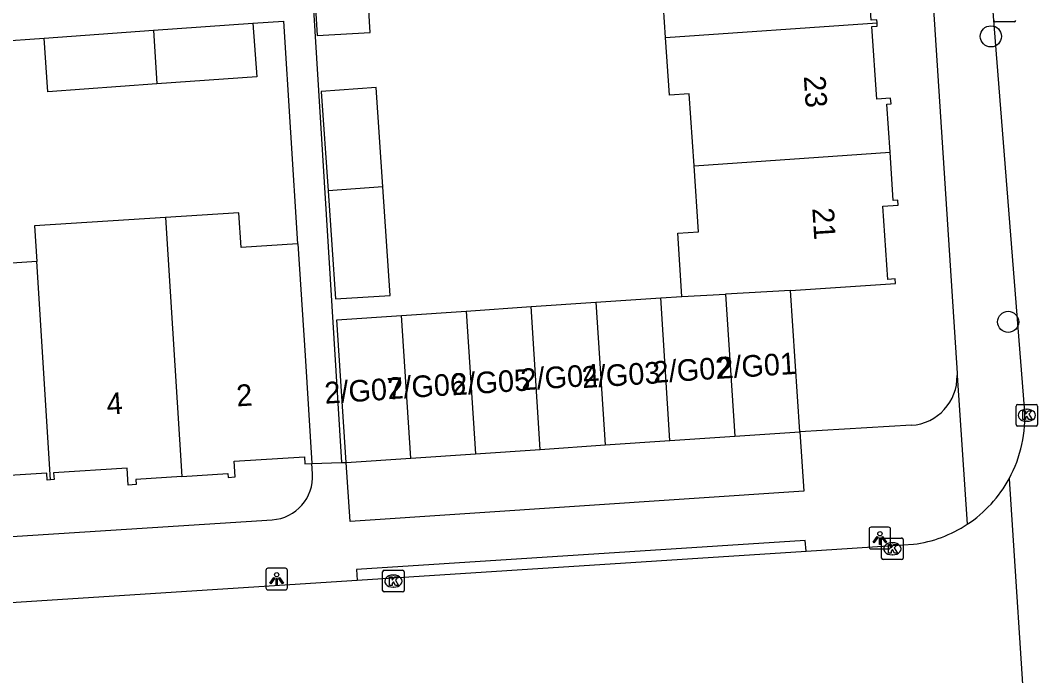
# Model space of a CAD drawing. Extents: x 159689 to 160786, y 387323 to 388339.
# Drawn here: x 160306.15 to 160353.22, y 387954.71 to 387985.01 of the extents above; entities that cross this region are included whole.
import ezdxf

# ---------------------------------------------------------------- set-up
doc = ezdxf.new("R2010")
doc.units = 0
for name, color, linetype in [('IMGEO_Boom', 7, 'Continuous'), ('IMGEO_Kolk', 7, 'Continuous'), ('IMGEO_Lichtpunt', 7, 'Continuous'), ('IMGEO_Pand', 7, 'Continuous'), ('IMGEO_Pand_nummerreeks', 7, 'Continuous'), ('IMGEO_Rijbaan_lokaal_open', 7, 'Continuous'), ('IMGEO_Voetpad_open', 7, 'Continuous')]:
    doc.layers.add(name, color=color, linetype=linetype)

msp = doc.modelspace()

# ---------------------------------------------------------------- linework, layer by layer
at = {"layer": 'IMGEO_Boom'}
for centre in [(160351.055, 387984.27), (160351.853, 387971.069)]:
    msp.add_circle(centre, 0.489, dxfattribs=at)
at = {"layer": 'IMGEO_Kolk'}
for p, q in [((160352.129, 387984.938), (160351.277, 387984.938)), ((160352.217, 387966.324), (160352.217, 387967.176)), ((160352.292, 387967.25), (160353.144, 387967.25)), ((160352.705, 387967.03), (160352.73, 387967.03)), ((160353.218, 387967.176), (160353.218, 387966.324)), ((160352.728, 387966.47), (160352.703, 387966.47)), ((160353.144, 387966.25), (160352.292, 387966.25)), ((160345.994, 387960.149), (160345.994, 387961.001)), ((160346.069, 387961.075), (160346.921, 387961.075)), ((160346.482, 387960.855), (160346.507, 387960.855)), ((160346.995, 387961.001), (160346.995, 387960.149)), ((160346.921, 387960.075), (160346.069, 387960.075)), ((160346.505, 387960.295), (160346.48, 387960.295)), ((160322.906, 387958.655), (160322.906, 387959.507)), ((160322.981, 387959.581), (160323.833, 387959.581)), ((160323.907, 387959.507), (160323.907, 387958.655)), ((160323.394, 387959.361), (160323.419, 387959.361)), ((160323.833, 387958.581), (160322.981, 387958.581)), ((160323.417, 387958.801), (160323.392, 387958.801))]:
    msp.add_line(p, q, dxfattribs=at)
for points in [[(160352.129, 387984.938), (160351.277, 387984.938)], [(160352.217, 387966.324), (160352.217, 387967.176)], [(160352.292, 387967.25), (160353.144, 387967.25)], [(160352.538, 387966.95), (160352.661, 387966.95), (160352.661, 387966.799), (160352.791, 387966.95), (160352.955, 387966.95), (160352.809, 387966.799), (160352.962, 387966.55), (160352.81, 387966.55), (160352.725, 387966.714), (160352.661, 387966.647), (160352.661, 387966.55), (160352.538, 387966.55), (160352.538, 387966.95)], [(160353.218, 387967.176), (160353.218, 387966.324)], [(160353.144, 387966.25), (160352.292, 387966.25)], [(160345.994, 387960.149), (160345.994, 387961.001)], [(160346.069, 387961.075), (160346.921, 387961.075)], [(160346.995, 387961.001), (160346.995, 387960.149)], [(160346.315, 387960.775), (160346.438, 387960.775), (160346.438, 387960.624), (160346.568, 387960.775), (160346.732, 387960.775), (160346.586, 387960.624), (160346.739, 387960.375), (160346.587, 387960.375), (160346.502, 387960.539), (160346.438, 387960.472), (160346.438, 387960.375), (160346.315, 387960.375), (160346.315, 387960.775)], [(160346.921, 387960.075), (160346.069, 387960.075)], [(160322.906, 387958.655), (160322.906, 387959.507)], [(160322.981, 387959.581), (160323.833, 387959.581)], [(160323.907, 387959.507), (160323.907, 387958.655)], [(160323.227, 387959.281), (160323.35, 387959.281), (160323.35, 387959.13), (160323.48, 387959.281), (160323.644, 387959.281), (160323.498, 387959.13), (160323.651, 387958.881), (160323.499, 387958.881), (160323.414, 387959.045), (160323.35, 387958.978), (160323.35, 387958.881), (160323.227, 387958.881), (160323.227, 387959.281)], [(160323.833, 387958.581), (160322.981, 387958.581)]]:
    msp.add_lwpolyline(points, dxfattribs=at)
for centre, start, end in [((160351.279, 387985.014), 181.552, 268.448), ((160351.279, 387985.014), 181.552, 268.448), ((160352.127, 387985.014), 271.552, 358.448), ((160352.127, 387985.014), 271.552, 358.448), ((160352.294, 387967.174), 91.552, 178.448), ((160352.294, 387967.174), 91.552, 178.448), ((160353.142, 387967.174), 1.552, 88.448), ((160353.142, 387967.174), 1.552, 88.448), ((160352.294, 387966.326), 181.552, 268.448), ((160352.294, 387966.326), 181.552, 268.448), ((160353.142, 387966.326), 271.552, 358.448), ((160353.142, 387966.326), 271.552, 358.448), ((160346.071, 387960.999), 91.552, 178.448), ((160346.071, 387960.999), 91.552, 178.448), ((160346.919, 387960.999), 1.552, 88.448), ((160346.919, 387960.999), 1.552, 88.448), ((160346.071, 387960.151), 181.552, 268.448), ((160346.071, 387960.151), 181.552, 268.448), ((160346.919, 387960.151), 271.552, 358.448), ((160346.919, 387960.151), 271.552, 358.448), ((160322.983, 387959.505), 91.552, 178.448), ((160322.983, 387959.505), 91.552, 178.448), ((160323.831, 387959.505), 1.552, 88.448), ((160323.831, 387959.505), 1.552, 88.448), ((160322.983, 387958.657), 181.552, 268.448), ((160322.983, 387958.657), 181.552, 268.448), ((160323.831, 387958.657), 271.552, 358.448), ((160323.831, 387958.657), 271.552, 358.448)]:
    msp.add_arc(centre, 0.0765, start, end, dxfattribs=at)
for centre, major_axis, ratio, start_param, end_param in [((160352.704, 387966.75), (-0.387, 0.002), 0.722429, 4.712389, 7.853982), ((160352.729, 387966.75), (-0.39, 0.002), 0.717154, 1.570796, 4.712389), ((160346.481, 387960.575), (-0.387, 0.002), 0.722429, 4.712389, 7.853982), ((160346.506, 387960.575), (-0.39, 0.002), 0.717154, 1.570796, 4.712389), ((160323.393, 387959.081), (-0.387, 0.002), 0.722429, 4.712389, 7.853982), ((160323.418, 387959.081), (-0.39, 0.002), 0.717154, 1.570796, 4.712389)]:
    msp.add_ellipse(centre, major_axis=major_axis, ratio=ratio, start_param=start_param, end_param=end_param, dxfattribs=at)
at = {"layer": 'IMGEO_Lichtpunt'}
for p, q in [((160345.418, 387961.474), (160345.418, 387960.667)), ((160345.418, 387961.474), (160345.418, 387960.667)), ((160346.32, 387961.569), (160345.512, 387961.569)), ((160346.32, 387961.569), (160345.512, 387961.569)), ((160346.414, 387960.667), (160346.414, 387961.474)), ((160346.414, 387960.667), (160346.414, 387961.474)), ((160345.512, 387960.573), (160346.32, 387960.573)), ((160345.512, 387960.573), (160346.32, 387960.573)), ((160317.507, 387959.579), (160317.507, 387958.772)), ((160317.507, 387959.579), (160317.507, 387958.772)), ((160318.409, 387959.674), (160317.601, 387959.674)), ((160318.409, 387959.674), (160317.601, 387959.674)), ((160318.503, 387958.772), (160318.503, 387959.579)), ((160318.503, 387958.772), (160318.503, 387959.579)), ((160317.601, 387958.678), (160318.409, 387958.678)), ((160317.601, 387958.678), (160318.409, 387958.678))]:
    msp.add_line(p, q, dxfattribs=at)
for points in [[(160345.792, 387961.138), (160345.831, 387961.11), (160345.643, 387960.848), (160345.605, 387960.875), (160345.792, 387961.138)], [(160345.894, 387961.09), (160345.941, 387961.09), (160345.941, 387960.768), (160345.894, 387960.768), (160345.894, 387961.09)], [(160346.004, 387961.11), (160346.042, 387961.137), (160346.229, 387960.875), (160346.19, 387960.847), (160346.004, 387961.11)], [(160317.881, 387959.243), (160317.92, 387959.215), (160317.732, 387958.953), (160317.694, 387958.98), (160317.881, 387959.243)], [(160317.983, 387959.195), (160318.03, 387959.195), (160318.03, 387958.873), (160317.983, 387958.873), (160317.983, 387959.195)], [(160318.093, 387959.215), (160318.131, 387959.242), (160318.318, 387958.98), (160318.279, 387958.952), (160318.093, 387959.215)]]:
    msp.add_lwpolyline(points, dxfattribs=at)
for centre in [(160345.917, 387961.272), (160318.006, 387959.377)]:
    msp.add_circle(centre, 0.0994, dxfattribs=at)
for centre, start, end in [((160345.512, 387961.474), 90, 180), ((160345.512, 387961.474), 90, 180), ((160346.32, 387961.474), 0, 90), ((160346.32, 387961.474), 0, 90), ((160345.512, 387960.667), 180, 270), ((160345.512, 387960.667), 180, 270), ((160346.32, 387960.667), 270, 0), ((160346.32, 387960.667), 270, 360), ((160317.601, 387959.579), 90, 180), ((160317.601, 387959.579), 90, 180), ((160318.409, 387959.579), 0, 90), ((160318.409, 387959.579), 0, 90), ((160317.601, 387958.772), 180, 270), ((160317.601, 387958.772), 180, 270), ((160318.409, 387958.772), 270, 0), ((160318.409, 387958.772), 270, 360)]:
    msp.add_arc(centre, 0.0946, start, end, dxfattribs=at)
at = {"layer": 'IMGEO_Pand'}
for points in [[(160345.787, 387984.895), (160345.78, 387985.04), (160345.52, 387985.021), (160345.281, 387988.571), (160345.989, 387988.618), (160345.972, 387988.858), (160345.713, 387988.841), (160345.572, 387990.94)], [(160335.998, 387984.225), (160335.808, 387987.065), (160336.823, 387987.133), (160336.608, 387990.327)], [(160319.587, 387989.163), (160319.877, 387984.311), (160322.331, 387984.457), (160322.04, 387989.331)], [(160312.307, 387984.555), (160316.91, 387984.883)], [(160316.91, 387984.883), (160317.087, 387982.4), (160312.465, 387982.071)], [(160335.998, 387984.225), (160345.787, 387984.895)], [(160346.39, 387978.912), (160346.24, 387981.142), (160346.433, 387981.154), (160346.415, 387981.415), (160345.771, 387981.372), (160345.546, 387984.729), (160345.794, 387984.748), (160345.787, 387984.895)], [(160307.247, 387984.195), (160312.307, 387984.555)], [(160312.307, 387984.555), (160312.465, 387982.071)], [(160312.465, 387982.071), (160307.424, 387981.712), (160307.247, 387984.195)], [(160337.318, 387978.292), (160337.095, 387981.608), (160336.178, 387981.547), (160335.998, 387984.225)], [(160322.916, 387977.308), (160322.604, 387981.9), (160320.071, 387981.727), (160320.384, 387977.135)], [(160337.318, 387978.292), (160346.39, 387978.912)], [(160341.776, 387972.524), (160346.637, 387972.85), (160346.623, 387973.058), (160346.288, 387973.036), (160346.06, 387976.423), (160346.762, 387976.47), (160346.746, 387976.697), (160346.54, 387976.683), (160346.39, 387978.912)], [(160336.76, 387972.242), (160336.564, 387975.165), (160337.524, 387975.229), (160337.318, 387978.292)], [(160322.916, 387977.308), (160320.384, 387977.135)], [(160320.384, 387977.135), (160320.725, 387972.133), (160323.258, 387972.285), (160322.916, 387977.308)], [(160312.858, 387975.895), (160306.798, 387975.511), (160306.901, 387973.854)], [(160318.976, 387974.678), (160316.357, 387974.512), (160316.256, 387976.11), (160312.858, 387975.895)], [(160312.858, 387975.895), (160313.62, 387963.922)], [(160318.976, 387974.678), (160318.991, 387974.679), (160319.318, 387969.511), (160319.634, 387964.52)], [(160306.901, 387973.854), (160304.106, 387973.677), (160304.167, 387972.709), (160301.141, 387972.517)], [(160307.545, 387963.766), (160306.901, 387973.854)], [(160332.778, 387971.975), (160335.776, 387972.176)], [(160335.776, 387972.176), (160336.76, 387972.242)], [(160336.202, 387965.578), (160335.776, 387972.176)], [(160336.76, 387972.242), (160338.776, 387972.355)], [(160341.776, 387972.524), (160338.776, 387972.355)], [(160338.776, 387972.355), (160339.2, 387965.779)], [(160342.216, 387965.982), (160341.776, 387972.524)], [(160326.782, 387971.572), (160329.78, 387971.773)], [(160329.78, 387971.773), (160332.778, 387971.975)], [(160330.206, 387965.175), (160329.78, 387971.773)], [(160332.778, 387971.975), (160333.204, 387965.377)], [(160321.229, 387964.572), (160320.786, 387971.169), (160323.784, 387971.37)], [(160323.784, 387971.37), (160326.782, 387971.572)], [(160324.21, 387964.772), (160323.784, 387971.37)], [(160326.782, 387971.572), (160327.208, 387964.974)], [(160339.2, 387965.779), (160342.216, 387965.982)], [(160333.204, 387965.377), (160336.202, 387965.578)], [(160336.202, 387965.578), (160339.2, 387965.779)], [(160327.208, 387964.974), (160330.206, 387965.175)], [(160330.206, 387965.175), (160333.204, 387965.377)], [(160313.62, 387963.922), (160315.754, 387964.057), (160315.766, 387963.877), (160316.086, 387963.897), (160316.04, 387964.626), (160319.287, 387964.831), (160319.308, 387964.5), (160319.634, 387964.52)], [(160321.229, 387964.572), (160324.21, 387964.772)], [(160324.21, 387964.772), (160327.208, 387964.974)], [(160313.62, 387963.922), (160311.485, 387963.787), (160311.501, 387963.545), (160311.133, 387963.522), (160311.083, 387964.31), (160307.684, 387964.096), (160307.705, 387963.775), (160307.545, 387963.766)], [(160307.545, 387963.766), (160307.385, 387963.757), (160307.365, 387964.073), (160304.151, 387963.87), (160304.199, 387963.111), (160303.877, 387963.091), (160303.86, 387963.353), (160301.732, 387963.218)]]:
    msp.add_lwpolyline(points, dxfattribs=at)
at = {"layer": 'IMGEO_Rijbaan_lokaal_open'}
for points in [[(160352.606, 387967.09), (160351.172, 387985.211), (160349.685, 388008.865), (160349.043, 388021.357), (160348.99, 388022.129)], [(160351.898, 387963.816), (160352.717, 387951.227)], [(160321.729, 387959.123), (160342.501, 387960.464)], [(160342.501, 387960.464), (160346.992, 387960.754), (160347.471, 387960.784)], [(160258.373, 387955.115), (160275.29, 387956.094), (160297.08, 387957.531), (160321.729, 387959.123)]]:
    msp.add_lwpolyline(points, dxfattribs=at)
for centre, radius, start, end in [((160346.716, 387966.65), 5.907, 331.3255, 4.2699), ((160346.712, 387966.643), 5.907, 303.3926, 331.3993), ((160346.708, 387966.642), 5.908, 277.418, 303.4318)]:
    msp.add_arc(centre, radius, start, end, dxfattribs=at)
at = {"layer": 'IMGEO_Voetpad_open'}
for points in [[(160318.354, 388007.464), (160321.01, 387964.565)], [(160346.984, 388007.196), (160347.452, 388000), (160349.487, 387968.705), (160349.492, 387968.593)], [(160316.91, 387984.883), (160318.324, 387984.973), (160318.976, 387974.678)], [(160305.032, 387984.037), (160307.247, 387984.195)], [(160349.492, 387968.593), (160349.963, 387961.712)], [(160342.216, 387965.982), (160342.401, 387963.242), (160321.414, 387961.832), (160321.229, 387964.572)], [(160347.381, 387966.288), (160342.216, 387965.982)], [(160319.634, 387964.52), (160321.01, 387964.565)], [(160321.01, 387964.565), (160321.229, 387964.572)], [(160319.664, 387964.04), (160319.634, 387964.52)], [(160261.684, 387958.316), (160317.8, 387961.918)], [(160342.501, 387960.464), (160342.468, 387960.962), (160321.696, 387959.621), (160321.729, 387959.123)]]:
    msp.add_lwpolyline(points, dxfattribs=at)
for centre, radius, start, end in [((160347.227, 387968.548), 2.266, 273.9009, 1.13), ((160317.668, 387963.913), 2, 273.7763, 3.6305)]:
    msp.add_arc(centre, radius, start, end, dxfattribs=at)

# ---------------------------------------------------------------- texts
at = {"layer": 'IMGEO_Pand_nummerreeks'}
for s, rotation, p in [('23', 273.689, (160342.397, 387982.427)), ('21', 273.689, (160342.79, 387976.323)), ('2/G02', 3.6568, (160335.438, 387968.241)), ('2/G01', 3.6568, (160338.429, 387968.432)), ('2/G05', 3.6568, (160326.126, 387967.669)), ('2/G04', 3.6568, (160329.323, 387967.901)), ('2/G03', 3.6568, (160332.158, 387968.004)), ('2/G07', 3.6568, (160320.248, 387967.282)), ('2/G06', 3.6568, (160323.161, 387967.489)), ('2', 3.6612, (160316.17, 387967.157)), ('4', 3.6612, (160310.164, 387966.773))]:
    msp.add_text(s, height=1, rotation=rotation, dxfattribs=at).set_placement(p)

doc.saveas('drawing.dxf')
